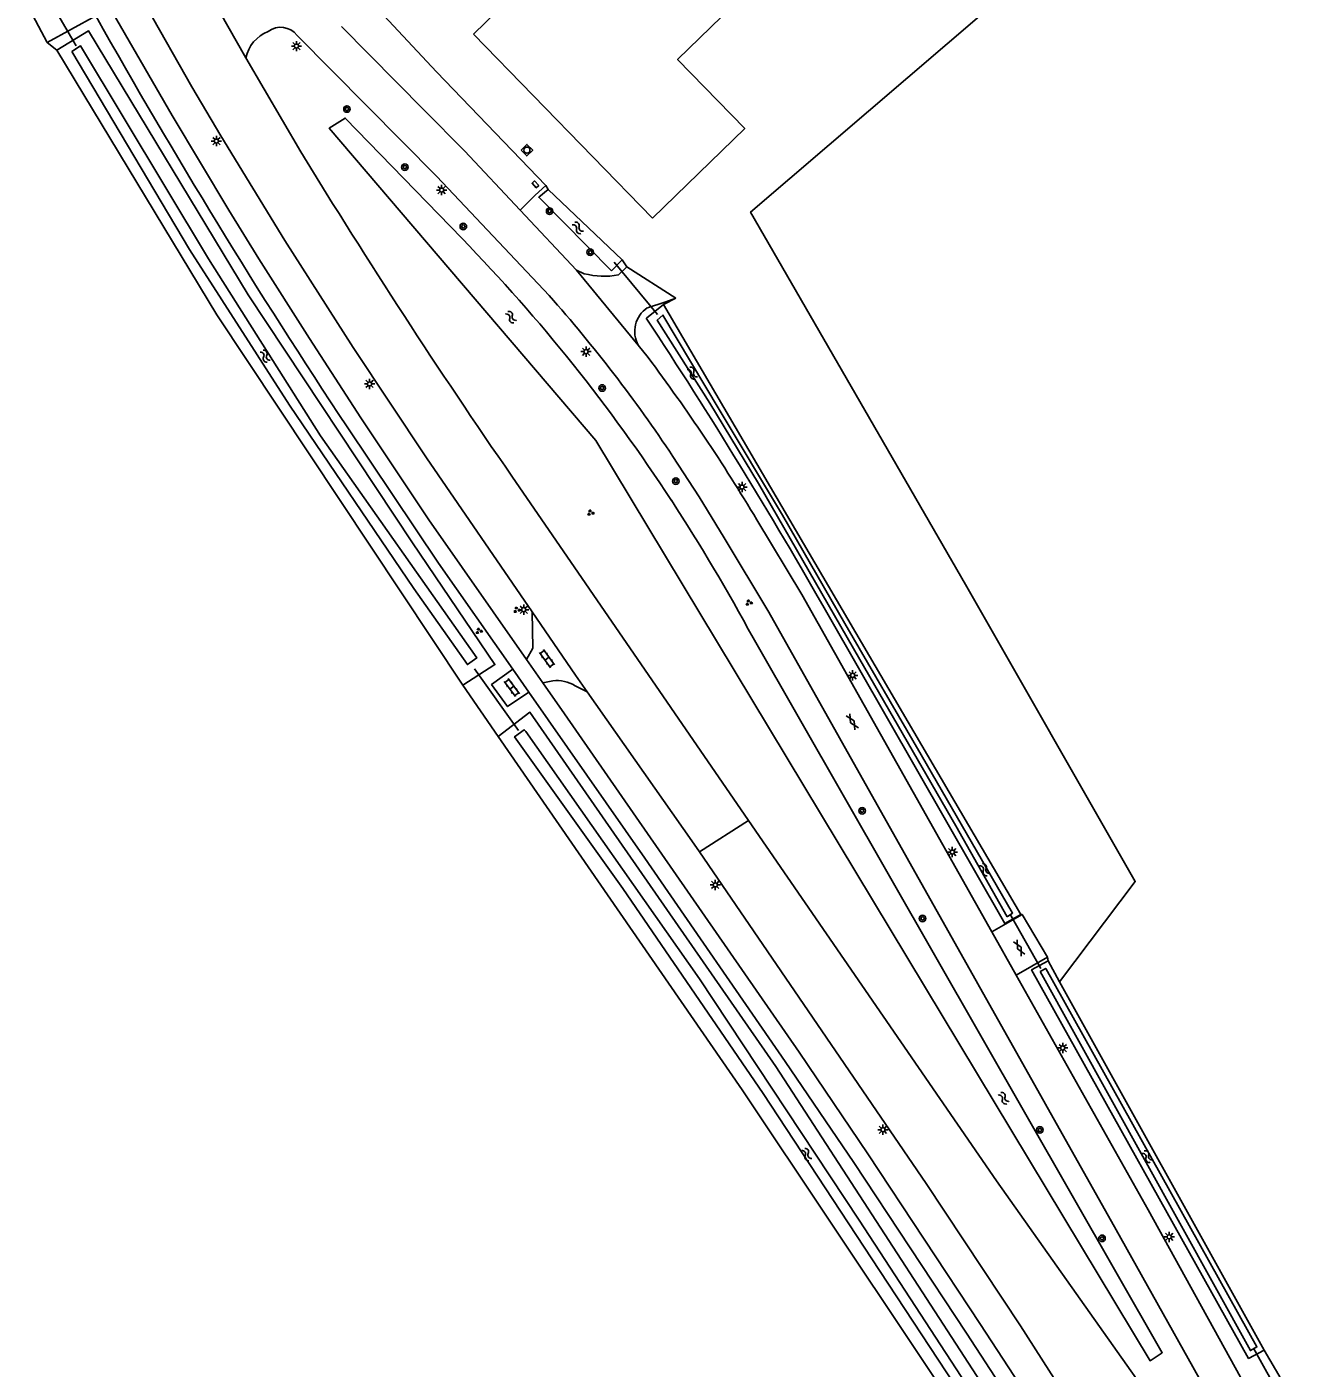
# Model space of a CAD drawing. Extents: x 136000 to 141000, y 400494 to 402006.
# Drawn here: x 139462.4 to 139618.2, y 401247.3 to 401410.7 of the extents above; entities that cross this region are included whole.
import ezdxf

# ---------------------------------------------------------------- set-up
doc = ezdxf.new("R2010")
doc.units = 0
for name, color, linetype in [('gg-afsc-draadraster', 7, 'Continuous'), ('gg-afsc-lijn draadraster', 7, 'Continuous'), ('gg-bbg-bijgebouw', 7, 'Continuous'), ('gg-bbg-gedigitaliseerde bijgebouw', 7, 'Continuous'), ('gg-knt-verharding', 7, 'Continuous'), ('gg-knt-verharding nz', 7, 'Continuous'), ('gg-kntw-bovenkant insteek waterloop', 7, 'Continuous'), ('gg-kntw-waterlijn', 7, 'Continuous'), ('gg-kwrk-duiker nz buis', 7, 'Continuous'), ('gt-grn-groengrens', 7, 'Continuous'), ('gt-grn-vlakafsluiter', 7, 'Continuous'), ('gt-grn-weggrens', 7, 'Continuous'), ('gt-symb-boom', 7, 'Continuous'), ('gt-symb-gesloten verharding', 7, 'Continuous'), ('gt-symb-groenvak', 7, 'Continuous'), ('gt-symb-klinker verharding', 7, 'Continuous'), ('gt-symb-kolk', 7, 'Continuous'), ('gt-symb-lichtmast', 7, 'Continuous'), ('gt-symb-rioolschacht', 7, 'Continuous'), ('gt-symb-watersymbool', 7, 'Continuous')]:
    doc.layers.add(name, color=color, linetype=linetype)

# ---------------------------------------------------------------- blocks, each defined once
blk = doc.blocks.new('gt0-LMAST')
at = {"layer": 'gt-symb-lichtmast'}
for p, q in [((-0.18, 0.17), (-0.45, 0.44)), ((-0.01, 0.25), (-0.01, 0.62)), ((0.17, 0.17), (0.44, 0.44)), ((-0.26, 0), (-0.63, 0)), ((-0.18, -0.18), (-0.45, -0.45)), ((-0.01, -0.25), (-0.01, -0.63)), ((0.44, -0.45), (0.17, -0.18)), ((0.24, 0), (0.62, 0))]:
    blk.add_line(p, q, dxfattribs=at)
blk.add_circle((-0.01, 0), 0.25, dxfattribs=at)
blk = doc.blocks.new('gt0-WA')
at = {"layer": 'gt-symb-watersymbool'}
for centre, start, end in [((-0.32, 0.02), 28.0725, 151.9275), ((0.43, 0.42), 208.0725, 331.9275), ((-0.32, -0.43), 28.0725, 151.9275), ((0.43, -0.03), 208.0725, 331.9275)]:
    blk.add_arc(centre, 0.425, start, end, dxfattribs=at)
blk = doc.blocks.new('gt0-BOOM')
at = {"layer": 'gt-symb-boom'}
for radius in [0.4, 0.2]:
    blk.add_circle((0, 0), radius, dxfattribs=at)
blk = doc.blocks.new('gt0-KL1')
at = {"layer": 'gt-symb-klinker verharding'}
for p, q in [((-1.15, 0.3), (1.15, 0.3)), ((-1, -0.3), (-1, 0.3)), ((-0.5, 0.3), (-0.5, 0.45)), ((0, -0.3), (0, 0.3)), ((0.5, 0.3), (0.5, 0.45)), ((1, -0.3), (1, 0.3)), ((-1.15, -0.3), (1.15, -0.3)), ((-0.5, -0.45), (-0.5, -0.3)), ((0.5, -0.45), (0.5, -0.3))]:
    blk.add_line(p, q, dxfattribs=at)
blk = doc.blocks.new('gt0-GRVAK')
at = {"layer": 'gt-symb-groenvak'}
for p, q in [((-0.11, 0.19), (-0.23, 0.24)), ((-0.18, 0.15), (0.09, 0.15)), ((-0.09, 0.21), (-0.16, 0.32)), ((-0.05, 0.21), (-0.05, 0.39)), ((0, 0.21), (0.06, 0.32)), ((0.02, 0.19), (0.13, 0.24)), ((0.26, -0.05), (0.2, 0.06)), ((0.3, -0.05), (0.3, 0.13)), ((0.35, -0.05), (0.41, 0.06)), ((-0.24, -0.23), (-0.36, -0.18)), ((-0.32, -0.26), (-0.05, -0.26)), ((-0.23, -0.21), (-0.29, -0.09)), ((-0.18, -0.2), (-0.18, -0.02)), ((-0.14, -0.21), (-0.07, -0.09)), ((-0.12, -0.23), (0, -0.18)), ((0.24, -0.07), (0.12, -0.02)), ((0.17, -0.11), (0.44, -0.11)), ((0.37, -0.07), (0.49, -0.02))]:
    blk.add_line(p, q, dxfattribs=at)
blk = doc.blocks.new('gt0-RS')
at = {"layer": 'gt-symb-rioolschacht'}
blk.add_lwpolyline([(-0.5, -0.5), (0.5, -0.5), (0.5, 0.5), (-0.5, 0.5)], close=True, dxfattribs=at)
blk.add_circle((0, 0), 0.375, dxfattribs=at)
blk = doc.blocks.new('gt0-KOLK')
at = {"layer": 'gt-symb-kolk'}
blk.add_lwpolyline([(0, 0), (0.38, 0), (0.38, 0.4), (-0.38, 0.4), (-0.38, 0), (0, 0)], dxfattribs=at)
blk = doc.blocks.new('gt0-GESVH1')
at = {"layer": 'gt-symb-gesloten verharding'}
for p, q in [((-0.99, -0.26), (0.01, 0.24)), ((0.01, -0.26), (-0.99, 0.24)), ((0.01, 0.24), (1.01, -0.26)), ((1.01, 0.24), (0.01, -0.26))]:
    blk.add_line(p, q, dxfattribs=at)

msp = doc.modelspace()

# ---------------------------------------------------------------- linework, layer by layer
at = {"layer": 'gg-afsc-draadraster'}
msp.add_lwpolyline([(139601.14, 401432.86), (139579.31, 401412.73), (139550.57, 401388.12), (139576.75, 401342.76), (139597.42, 401306.56), (139588.21, 401294.35)], dxfattribs=at)
at = {"layer": 'gg-afsc-lijn draadraster'}
msp.add_lwpolyline([(139601.14, 401432.86), (139579.31, 401412.73), (139550.57, 401388.12), (139576.75, 401342.76), (139597.42, 401306.56), (139588.21, 401294.35)], dxfattribs=at)
at = {"layer": 'gg-bbg-bijgebouw'}
msp.add_line((139538.63, 401387.39), (139516.82, 401409.8), dxfattribs=at)
at = {"layer": 'gg-bbg-gedigitaliseerde bijgebouw'}
for points in [[(139560.54, 401425.06), (139546.92, 401439.08), (139516.82, 401409.8)], [(139560.54, 401425.06), (139541.69, 401406.71), (139549.86, 401398.3), (139538.63, 401387.39)]]:
    msp.add_lwpolyline(points, dxfattribs=at)
at = {"layer": 'gg-knt-verharding'}
for p, q in [((139470.82, 401412.02), (139464.93, 401408.79)), ((139500.77, 401410.74), (139510.84, 401400.52)), ((139495.8, 401395.45), (139489.09, 401406.91)), ((139524.34, 401390.16), (139522.52, 401388.33)), ((139524.34, 401390.16), (139525.64, 401391.35)), ((139522.52, 401388.33), (139529.39, 401381.02)), ((139536.89, 401371.89), (139529.39, 401381.02)), ((139529.39, 401381.02), (139530.32, 401380.61)), ((139534.48, 401380.46), (139535.51, 401381.43)), ((139538.09, 401370.4), (139536.89, 401371.89)), ((139550.33, 401313.98), (139521.5, 401355.93)), ((139523.29, 401333.59), (139525.28, 401330.75)), ((139521.61, 401332.42), (139523.55, 401329.64)), ((139525.28, 401330.75), (139526.49, 401331.01)), ((139529.21, 401330.41), (139530.68, 401329.66)), ((139583.66, 401302.52), (139579.95, 401300.41)), ((139586.72, 401297.33), (139583.66, 401302.52)), ((139579.95, 401300.41), (139582.92, 401295.14)), ((139582.92, 401295.14), (139586.72, 401297.33))]:
    msp.add_line(p, q, dxfattribs=at)
for points in [[(139472.26, 401413.61), (139473.4, 401411.54), (139480.13, 401399.9), (139487.03, 401388.36), (139490.7, 401382.41), (139496.86, 401372.71), (139503.11, 401363.06), (139511.41, 401350.61), (139523.29, 401333.59)], [(139523.96, 401339.42), (139511.11, 401358.16), (139502.18, 401371.63), (139493.85, 401384.67), (139486.07, 401397.39), (139482.54, 401403.37), (139477.06, 401413.04)], [(139495.34, 401409.65), (139512.35, 401392.47), (139526.06, 401377.95)], [(139510.84, 401400.52), (139515.72, 401395.56), (139522.52, 401388.33)], [(139538, 401376.46), (139540.13, 401377.16), (139541.47, 401377.62)], [(139501.43, 401361.94), (139512.58, 401345.33), (139521.61, 401332.42)], [(139541.12, 401358.34), (139544.32, 401353.43), (139547.37, 401348.42), (139552.78, 401339.38), (139595.1, 401264.13), (139609.59, 401238.21)], [(139551.33, 401350.62), (139556.83, 401341.53), (139579.95, 401300.41)], [(139523.29, 401333.59), (139524.04, 401334.99), (139523.96, 401339.42)], [(139530.68, 401329.66), (139529.25, 401331.7), (139523.96, 401339.42)], [(139523.55, 401329.64), (139520.99, 401327.86), (139519.03, 401330.54), (139521.61, 401332.42)], [(139523.55, 401329.64), (139537.71, 401309.4), (139554.79, 401284.63), (139563.15, 401272.32), (139576.88, 401251.51), (139587.78, 401234.74), (139606.4, 401204.86)], [(139525.28, 401330.75), (139527.9, 401326.99), (139556.47, 401285.78), (139564.86, 401273.38), (139578.59, 401252.57), (139589.53, 401235.82), (139610.59, 401201.93)], [(139544.34, 401310.17), (139543.42, 401311.52), (139530.68, 401329.66)], [(139607.74, 401231.55), (139580.5, 401270.08), (139550.33, 401313.98)], [(139614.3, 401203.18), (139612.72, 401205.72), (139612.86, 401205.81), (139602.55, 401222.47), (139583.43, 401252.43), (139571.96, 401269.74), (139544.34, 401310.17)], [(139618.23, 401230.66), (139613.5, 401240.26), (139598.98, 401266.57), (139582.92, 401295.14)]]:
    msp.add_lwpolyline(points, dxfattribs=at)
for centre, radius, start, end in [((140170.86, 401805.5), 803.04, 209.34012, 213.52836), ((139493.49, 401405.94), 4.5, 111.8734, 167.5771), ((139493.34, 401408.1), 2.53, 37.6829, 127.181), ((140203.87, 401827.68), 829.56, 211.40152, 214.65783), ((139532.76, 401390.09), 9.79, 255.5939, 280.1363), ((139391.44, 401258.98), 179.65, 33.5769, 41.4673), ((139539.96, 401373.56), 3.5, 124.1326, 208.5926), ((139360.08, 401236.87), 222.52, 30.7422, 36.8743), ((139526.98, 401326.78), 4.26, 58.5249, 96.6409)]:
    msp.add_arc(centre, radius, start, end, dxfattribs=at)
at = {"layer": 'gg-knt-verharding nz'}
msp.add_line((139476.67, 401428.92), (139489.09, 401406.91), dxfattribs=at)
at = {"layer": 'gg-kntw-bovenkant insteek waterloop'}
for p, q in [((139534.95, 401382.3), (139525.93, 401390.88)), ((139533.65, 401380.96), (139534.95, 401382.3)), ((139537.88, 401375.2), (139539.97, 401376.87)), ((139539.97, 401376.87), (139583.5, 401302.54)), ((139586.81, 401296.88), (139588.21, 401294.35)), ((139588.21, 401294.35), (139613.13, 401249.45))]:
    msp.add_line(p, q, dxfattribs=at)
for points in [[(139515.55, 401330.47), (139519.43, 401332.98), (139509.42, 401347.82), (139489.39, 401378.02), (139469.96, 401410.19), (139466.07, 401407.84)], [(139466.07, 401407.84), (139485.58, 401375.61), (139515.55, 401330.47)], [(139515.45, 401384.89), (139501.21, 401399.57), (139499.26, 401398.32), (139531.74, 401360.27), (139599.22, 401248.17), (139600.71, 401249.13), (139550.88, 401336.24)], [(139525.93, 401390.88), (139524.78, 401389.92), (139533.65, 401380.96)], [(139583.5, 401302.54), (139581.55, 401301.45), (139560.02, 401339.04)], [(139606.96, 401194.84), (139609.03, 401197.32), (139594.95, 401220.4), (139553.65, 401284.02), (139523.7, 401327.18), (139519.83, 401324.21)], [(139519.83, 401324.21), (139549.53, 401281.17), (139592.34, 401217.05)], [(139613.13, 401249.45), (139611.21, 401248.45), (139584.8, 401295.79), (139586.81, 401296.88)]]:
    msp.add_lwpolyline(points, dxfattribs=at)
for centre, radius, start, end in [((139362.75, 401236.77), 212.73, 33.1165, 44.1286), ((139000.22, 401021.05), 643.81, 29.59906, 33.37245), ((139330.7, 401216.95), 250.42, 28.4482, 32.9086)]:
    msp.add_arc(centre, radius, start, end, dxfattribs=at)
at = {"layer": 'gg-kntw-waterlijn'}
for points in [[(139467.9, 401407.67), (139468.98, 401408.36), (139484.54, 401382.4), (139498.21, 401360.86), (139517.23, 401333.79), (139516.08, 401332.98), (139509.57, 401342.24), (139494.44, 401364.61), (139482.23, 401383.56), (139467.9, 401407.67)], [(139581.8, 401302.26), (139575.55, 401313.34), (139563.88, 401333.61), (139551.52, 401355.06), (139545.6, 401364.85), (139539.2, 401374.95), (139539.9, 401375.57), (139546.75, 401364.05), (139554.45, 401351.17), (139562.07, 401337.99), (139571.33, 401321.97), (139582.47, 401302.71), (139581.8, 401302.26)], [(139523.21, 401324.83), (139544.35, 401294.71), (139563.78, 401265.28), (139589.24, 401226.26), (139607.78, 401197.45), (139606.98, 401196.67), (139597.8, 401210.43), (139578.53, 401240.52), (139566.27, 401259.17), (139552.09, 401280.73), (139535, 401305.69), (139521.83, 401324.2), (139523.02, 401325.05), (139523.21, 401324.83)], [(139585.82, 401295.58), (139611.44, 401249.41), (139612.23, 401249.85), (139586.51, 401295.96), (139585.82, 401295.58)]]:
    msp.add_lwpolyline(points, dxfattribs=at)
at = {"layer": 'gg-kwrk-duiker nz buis'}
for p, q in [((139463.4, 401416.99), (139468.46, 401408.38)), ((139533.98, 401382.02), (139539.24, 401375.65)), ((139516.97, 401332.46), (139522.29, 401324.96)), ((139585.9, 401295.95), (139582.28, 401302.4)), ((139616.26, 401241.72), (139611.83, 401249.71))]:
    msp.add_line(p, q, dxfattribs=at)
at = {"layer": 'gt-grn-groengrens'}
for p, q in [((139464.93, 401408.79), (139466.07, 401407.84)), ((139525.64, 401391.35), (139525.93, 401390.88)), ((139535.51, 401381.43), (139534.95, 401382.3)), ((139541.47, 401377.62), (139539.97, 401376.87)), ((139515.55, 401330.47), (139519.83, 401324.21)), ((139583.5, 401302.54), (139583.66, 401302.52)), ((139586.72, 401297.33), (139586.81, 401296.88)), ((139613.13, 401249.45), (139616.7, 401243.38))]:
    msp.add_line(p, q, dxfattribs=at)
at = {"layer": 'gt-grn-vlakafsluiter'}
for p, q in [((139462.44, 401413.46), (139464.93, 401408.79)), ((139505.9, 401412.07), (139512.31, 401405.19)), ((139525.64, 401391.35), (139512.31, 401405.19)), ((139541.47, 401377.62), (139535.51, 401381.43))]:
    msp.add_line(p, q, dxfattribs=at)
at = {"layer": 'gt-grn-weggrens'}
msp.add_line((139544.34, 401310.17), (139550.33, 401313.98), dxfattribs=at)

# ---------------------------------------------------------------- block references
at = {"layer": 'gt-symb-boom'}
for p in [(139501.42, 401400.67), (139508.48, 401393.59), (139526.1, 401388.24), (139515.59, 401386.36), (139531.04, 401383.22), (139532.49, 401366.68), (139541.47, 401355.34), (139564.15, 401315.17), (139571.52, 401302.05), (139585.81, 401276.29), (139593.37, 401263.08)]:
    msp.add_blockref('gt0-BOOM', p, dxfattribs=at)
at = {"layer": 'gt-symb-gesloten verharding'}
for p, rotation in [((139562.97, 401326.02), -57.99461679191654), ((139583.28, 401298.44), 117.94787251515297)]:
    msp.add_blockref('gt0-GESVH1', p, dxfattribs=dict(at, rotation=rotation))
at = {"layer": 'gt-symb-groenvak'}
for p in [(139531.07, 401351.48), (139550.35, 401340.52), (139522.09, 401339.65), (139517.48, 401337.07)]:
    msp.add_blockref('gt0-GRVAK', p, dxfattribs=at)
at = {"layer": 'gt-symb-klinker verharding'}
for p, rotation in [((139525.78, 401333.71), 126.50328298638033), ((139521.49, 401330.18), 126.50328298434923)]:
    msp.add_blockref('gt0-KL1', p, dxfattribs=dict(at, rotation=rotation))
at = {"layer": 'gt-symb-kolk', "rotation": -46.986106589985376}
msp.add_blockref('gt0-KOLK', (139524.22, 401391.36), dxfattribs=at)
at = {"layer": 'gt-symb-lichtmast'}
for p in [(139495.28, 401408.34), (139485.53, 401396.77), (139512.95, 401390.8), (139530.54, 401371.11), (139504.18, 401367.18), (139549.54, 401354.61), (139522.96, 401339.67), (139563.01, 401331.67), (139575.14, 401310.14), (139546.28, 401306.14), (139588.6, 401286.27), (139566.7, 401276.31), (139601.56, 401263.26)]:
    msp.add_blockref('gt0-LMAST', p, dxfattribs=at)
at = {"layer": 'gt-symb-rioolschacht', "rotation": -46.05341047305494}
msp.add_blockref('gt0-RS', (139523.33, 401395.66), dxfattribs=at)
at = {"layer": 'gt-symb-watersymbool'}
for p, rotation in [((139529.57, 401386.14), 134.51376743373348), ((139521.43, 401375.27), 134.51376743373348), ((139491.43, 401370.61), -56.29404346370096), ((139543.44, 401368.54), -52.31606860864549), ((139579.06, 401308.04), -52.316068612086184), ((139581.43, 401280.11), 134.51376743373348), ((139557.39, 401273.33), -54.482302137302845), ((139598.92, 401272.99), 134.51376743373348)]:
    msp.add_blockref('gt0-WA', p, dxfattribs=dict(at, rotation=rotation))

doc.saveas('drawing.dxf')
